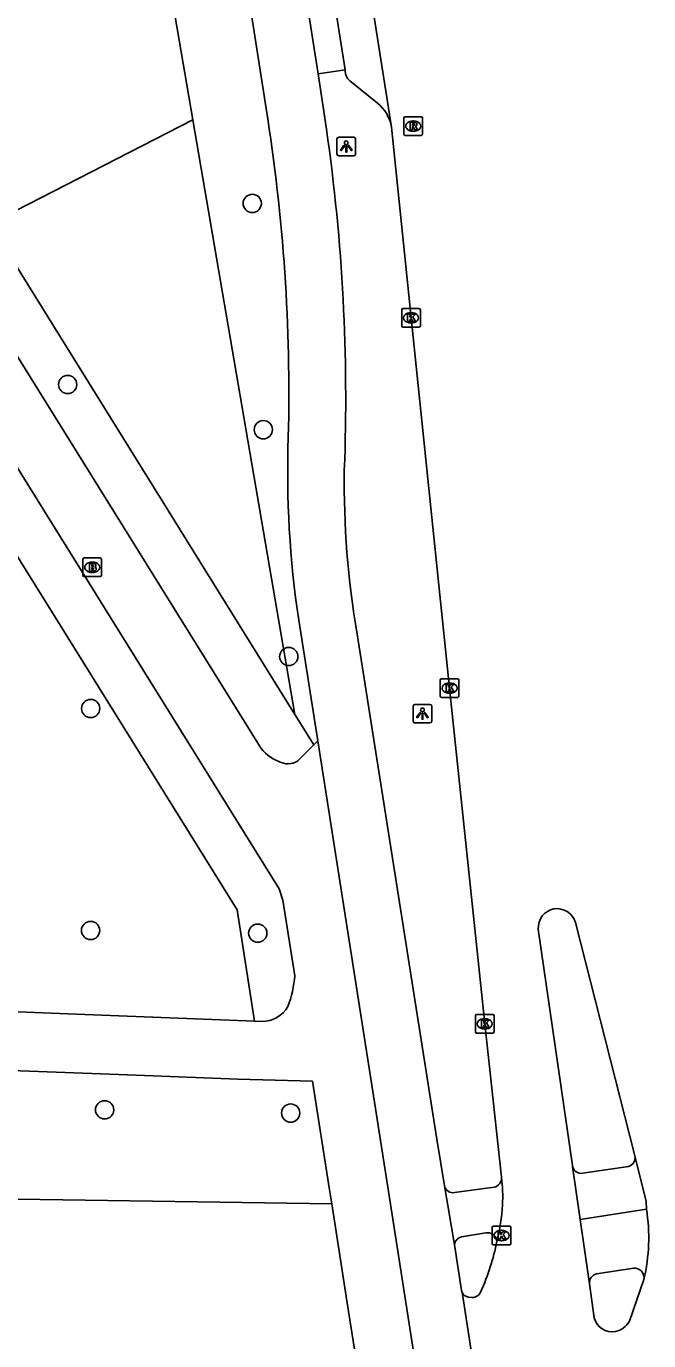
# Model space of a CAD drawing. Extents: x 160077 to 160945, y 386481 to 387498.
# Drawn here: x 160850.9 to 160884.3, y 386883.3 to 386953.8 of the extents above; entities that cross this region are included whole.
import ezdxf

# ---------------------------------------------------------------- set-up
doc = ezdxf.new("R2010")
doc.units = 0
for name, color, linetype in [('IMGEO_Boom', 7, 'Continuous'), ('IMGEO_Brandkraan', 7, 'Continuous'), ('IMGEO_Fietspad_gesloten', 7, 'Continuous'), ('IMGEO_Groenvoorziening', 7, 'Continuous'), ('IMGEO_Kolk', 7, 'Continuous'), ('IMGEO_Lichtpunt', 7, 'Continuous'), ('IMGEO_Parkeervlak_open', 7, 'Continuous'), ('IMGEO_Rijbaan_lokaal_gesloten', 7, 'Continuous'), ('IMGEO_Rioolput', 7, 'Continuous'), ('IMGEO_Voetpad_open', 7, 'Continuous')]:
    doc.layers.add(name, color=color, linetype=linetype)

msp = doc.modelspace()

# ---------------------------------------------------------------- linework, layer by layer
at = {"layer": 'IMGEO_Boom'}
for centre in [(160863.04, 386944.287), (160853.148, 386934.579), (160863.632, 386932.156), (160864.999, 386919.998), (160854.378, 386917.213), (160854.374, 386905.312), (160863.337, 386905.167), (160855.125, 386895.696), (160865.103, 386895.523)]:
    msp.add_circle(centre, 0.489, dxfattribs=at)
at = {"layer": 'IMGEO_Brandkraan'}
for p, q in [((160854.036, 386925.281), (160854.888, 386925.281)), ((160853.961, 386924.355), (160853.961, 386925.207)), ((160854.449, 386925.061), (160854.474, 386925.061)), ((160854.962, 386925.207), (160854.962, 386924.355)), ((160854.888, 386924.281), (160854.036, 386924.281)), ((160854.472, 386924.501), (160854.447, 386924.501))]:
    msp.add_line(p, q, dxfattribs=at)
for points in [[(160854.036, 386925.281), (160854.888, 386925.281)], [(160853.961, 386924.355), (160853.961, 386925.207)], [(160854.309, 386924.981), (160854.309, 386924.581), (160854.522, 386924.581)], [(160854.54, 386924.981), (160854.309, 386924.981)], [(160854.488, 386924.9), (160854.434, 386924.9), (160854.434, 386924.824)], [(160854.434, 386924.824), (160854.487, 386924.824)], [(160854.496, 386924.748), (160854.434, 386924.748), (160854.434, 386924.667)], [(160854.434, 386924.667), (160854.496, 386924.667)], [(160854.962, 386925.207), (160854.962, 386924.355)], [(160854.888, 386924.281), (160854.036, 386924.281)]]:
    msp.add_lwpolyline(points, dxfattribs=at)
for centre, radius, start, end in [((160854.038, 386925.205), 0.0765, 91.55205, 178.44795), ((160854.038, 386925.205), 0.0765, 91.55205, 178.44795), ((160854.886, 386925.205), 0.0765, 1.55205, 88.44795), ((160854.886, 386925.205), 0.0765, 1.55205, 88.44795), ((160854.489, 386924.862), 0.0379, 267.82845, 90.93552), ((160854.497, 386924.707), 0.0404, 269.87594, 90.50774), ((160854.528, 386924.832), 0.251, 268.66757, 293.53466), ((160854.544, 386924.836), 0.145, 59.4692, 91.53667), ((160854.569, 386924.883), 0.0922, 285.51372, 58.15012), ((160854.574, 386924.691), 0.105, 301.31148, 78.98903), ((160854.038, 386924.357), 0.0765, 181.55205, 268.44795), ((160854.038, 386924.357), 0.0765, 181.55205, 268.44795), ((160854.886, 386924.357), 0.0765, 271.55205, 358.44795), ((160854.886, 386924.357), 0.0765, 271.55205, 358.44795)]:
    msp.add_arc(centre, radius, start, end, dxfattribs=at)
for centre, major_axis, ratio, start_param, end_param in [((160854.448, 386924.781), (-0.387, 0.002), 0.722429, 4.712389, 7.853982), ((160854.473, 386924.781), (-0.39, 0.002), 0.717154, 1.570796, 4.712389)]:
    msp.add_ellipse(centre, major_axis=major_axis, ratio=ratio, start_param=start_param, end_param=end_param, dxfattribs=at)
at = {"layer": 'IMGEO_Fietspad_gesloten'}
for points in [[(160866.582, 386951.231), (160853.411, 387034.814), (160850.27, 387054.844), (160846.884, 387076.364), (160843.09, 387100.462), (160839.795, 387121.483), (160832.323, 387169.215), (160821.846, 387235.9)], [(160860.241, 386971.987), (160863.785, 386949.371)], [(160867.017, 386948.268), (160866.582, 386951.231)], [(160865.534, 386921.95), (160866.551, 386915.472)], [(160873.343, 386891.623), (160872.932, 386894.13), (160868.668, 386921.202)], [(160866.551, 386915.472), (160870.544, 386890.065), (160871.663, 386882.85)], [(160873.893, 386888.347), (160873.343, 386891.623)], [(160880.621, 386889.822), (160884.173, 386890.37)], [(160874.286, 386885.926), (160874.267, 386886.018), (160873.893, 386888.347)], [(160881.498, 386886.898), (160883.488, 386887.208)]]:
    msp.add_lwpolyline(points, dxfattribs=at)
for centre, radius, start, end in [((160768.561, 386934.101), 96.44, 358.60599, 9.11023), ((160767.281, 386933.865), 100.77, 357.79461, 8.21748), ((160917.97, 386929.869), 53.03, 177.96154, 188.58776), ((160915.386, 386929.296), 47.415, 179.16545, 189.82943), ((160883.529, 386886.694), 0.516, 350.61964, 94.59187), ((160881.608, 386886.416), 0.494, 102.87834, 185.45427)]:
    msp.add_arc(centre, radius, start, end, dxfattribs=at)
at = {"layer": 'IMGEO_Groenvoorziening'}
for points in [[(160855.849, 386972.131), (160859.854, 386948.769)], [(160848.965, 386943.186), (160859.854, 386948.769)], [(160859.854, 386948.769), (160861.122, 386941.374), (160865.32, 386916.888)], [(160865.32, 386916.888), (160848.965, 386943.186)], [(160847.118, 386930.712), (160862.238, 386906.415), (160863.167, 386900.457)], [(160866.335, 386915.256), (160865.32, 386916.888)], [(160845.642, 386890.988), (160867.302, 386890.655)]]:
    msp.add_lwpolyline(points, dxfattribs=at)
at = {"layer": 'IMGEO_Kolk'}
for p, q in [((160871.126, 386938.655), (160871.978, 386938.655)), ((160871.051, 386937.729), (160871.051, 386938.581)), ((160871.539, 386938.435), (160871.564, 386938.435)), ((160872.052, 386938.581), (160872.052, 386937.729)), ((160871.978, 386937.655), (160871.126, 386937.655)), ((160871.562, 386937.875), (160871.537, 386937.875)), ((160873.118, 386917.881), (160873.118, 386918.733)), ((160873.193, 386918.807), (160874.045, 386918.807)), ((160873.606, 386918.587), (160873.631, 386918.587)), ((160874.119, 386918.733), (160874.119, 386917.881)), ((160874.045, 386917.807), (160873.193, 386917.807)), ((160873.629, 386918.027), (160873.604, 386918.027)), ((160875.003, 386899.882), (160875.003, 386900.734)), ((160875.078, 386900.808), (160875.93, 386900.808)), ((160875.491, 386900.588), (160875.516, 386900.588)), ((160876.004, 386900.734), (160876.004, 386899.882)), ((160875.514, 386900.028), (160875.489, 386900.028)), ((160875.93, 386899.808), (160875.078, 386899.808)), ((160875.903, 386888.535), (160875.903, 386889.387)), ((160875.978, 386889.461), (160876.83, 386889.461)), ((160876.904, 386889.387), (160876.904, 386888.535)), ((160876.414, 386888.681), (160876.389, 386888.681)), ((160876.391, 386889.241), (160876.416, 386889.241)), ((160876.83, 386888.461), (160875.978, 386888.461))]:
    msp.add_line(p, q, dxfattribs=at)
for points in [[(160871.126, 386938.655), (160871.978, 386938.655)], [(160871.051, 386937.729), (160871.051, 386938.581)], [(160871.372, 386938.355), (160871.495, 386938.355), (160871.495, 386938.204), (160871.625, 386938.355), (160871.789, 386938.355), (160871.643, 386938.204), (160871.796, 386937.955), (160871.644, 386937.955), (160871.559, 386938.119), (160871.495, 386938.052), (160871.495, 386937.955), (160871.372, 386937.955), (160871.372, 386938.355)], [(160872.052, 386938.581), (160872.052, 386937.729)], [(160871.978, 386937.655), (160871.126, 386937.655)], [(160873.118, 386917.881), (160873.118, 386918.733)], [(160873.193, 386918.807), (160874.045, 386918.807)], [(160873.439, 386918.507), (160873.562, 386918.507), (160873.562, 386918.356), (160873.692, 386918.507), (160873.856, 386918.507), (160873.71, 386918.356), (160873.863, 386918.107), (160873.711, 386918.107), (160873.626, 386918.271), (160873.562, 386918.204), (160873.562, 386918.107), (160873.439, 386918.107), (160873.439, 386918.507)], [(160874.119, 386918.733), (160874.119, 386917.881)], [(160874.045, 386917.807), (160873.193, 386917.807)], [(160875.003, 386899.882), (160875.003, 386900.734)], [(160875.078, 386900.808), (160875.93, 386900.808)], [(160876.004, 386900.734), (160876.004, 386899.882)], [(160875.324, 386900.508), (160875.447, 386900.508), (160875.447, 386900.357), (160875.577, 386900.508), (160875.741, 386900.508), (160875.595, 386900.357), (160875.748, 386900.108), (160875.596, 386900.108), (160875.511, 386900.272), (160875.447, 386900.205), (160875.447, 386900.108), (160875.324, 386900.108), (160875.324, 386900.508)], [(160875.93, 386899.808), (160875.078, 386899.808)], [(160875.903, 386888.535), (160875.903, 386889.387)], [(160875.978, 386889.461), (160876.83, 386889.461)], [(160876.904, 386889.387), (160876.904, 386888.535)], [(160876.224, 386889.161), (160876.347, 386889.161), (160876.347, 386889.01), (160876.477, 386889.161), (160876.641, 386889.161), (160876.495, 386889.01), (160876.648, 386888.761), (160876.496, 386888.761), (160876.411, 386888.925), (160876.347, 386888.858), (160876.347, 386888.761), (160876.224, 386888.761), (160876.224, 386889.161)], [(160876.83, 386888.461), (160875.978, 386888.461)]]:
    msp.add_lwpolyline(points, dxfattribs=at)
for centre, start, end in [((160871.128, 386938.579), 91.55205, 178.44795), ((160871.128, 386938.579), 91.55205, 178.44795), ((160871.976, 386938.579), 1.55205, 88.44795), ((160871.976, 386938.579), 1.55205, 88.44795), ((160871.128, 386937.731), 181.55205, 268.44795), ((160871.128, 386937.731), 181.55205, 268.44795), ((160871.976, 386937.731), 271.55205, 358.44795), ((160871.976, 386937.731), 271.55205, 358.44795), ((160873.195, 386918.731), 91.55205, 178.44795), ((160873.195, 386918.731), 91.55205, 178.44795), ((160874.043, 386918.731), 1.55205, 88.44795), ((160874.043, 386918.731), 1.55205, 88.44795), ((160873.195, 386917.883), 181.55205, 268.44795), ((160873.195, 386917.883), 181.55205, 268.44795), ((160874.043, 386917.883), 271.55205, 358.44795), ((160874.043, 386917.883), 271.55205, 358.44795), ((160875.08, 386900.732), 91.55205, 178.44795), ((160875.08, 386900.732), 91.55205, 178.44795), ((160875.928, 386900.732), 1.55205, 88.44795), ((160875.928, 386900.732), 1.55205, 88.44795), ((160875.08, 386899.884), 181.55205, 268.44795), ((160875.08, 386899.884), 181.55205, 268.44795), ((160875.928, 386899.884), 271.55205, 358.44795), ((160875.928, 386899.884), 271.55205, 358.44795), ((160875.98, 386889.385), 91.55205, 178.44795), ((160875.98, 386889.385), 91.55205, 178.44795), ((160876.828, 386889.385), 1.55205, 88.44795), ((160876.828, 386889.385), 1.55205, 88.44795), ((160875.98, 386888.537), 181.55205, 268.44795), ((160875.98, 386888.537), 181.55205, 268.44795), ((160876.828, 386888.537), 271.55205, 358.44795), ((160876.828, 386888.537), 271.55205, 358.44795)]:
    msp.add_arc(centre, 0.0765, start, end, dxfattribs=at)
for centre, major_axis, ratio, start_param, end_param in [((160871.538, 386938.155), (-0.387, 0.002), 0.722429, 4.712389, 7.853982), ((160871.563, 386938.155), (-0.39, 0.002), 0.717154, 1.570796, 4.712389), ((160873.605, 386918.307), (-0.387, 0.002), 0.722429, 4.712389, 7.853982), ((160873.63, 386918.307), (-0.39, 0.002), 0.717154, 1.570796, 4.712389), ((160875.49, 386900.308), (-0.387, 0.002), 0.722429, 4.712389, 7.853982), ((160875.515, 386900.308), (-0.39, 0.002), 0.717154, 1.570796, 4.712389), ((160876.39, 386888.961), (-0.387, 0.002), 0.722429, 4.712389, 7.853982), ((160876.415, 386888.961), (-0.39, 0.002), 0.717154, 1.570796, 4.712389)]:
    msp.add_ellipse(centre, major_axis=major_axis, ratio=ratio, start_param=start_param, end_param=end_param, dxfattribs=at)
at = {"layer": 'IMGEO_Lichtpunt'}
for p, q in [((160868.485, 386947.839), (160867.677, 386947.839)), ((160868.485, 386947.839), (160867.677, 386947.839)), ((160867.583, 386947.744), (160867.583, 386946.937)), ((160867.583, 386947.744), (160867.583, 386946.937)), ((160868.579, 386946.937), (160868.579, 386947.744)), ((160868.579, 386946.937), (160868.579, 386947.744)), ((160867.677, 386946.843), (160868.485, 386946.843)), ((160867.677, 386946.843), (160868.485, 386946.843)), ((160871.667, 386917.338), (160871.667, 386916.531)), ((160871.667, 386917.338), (160871.667, 386916.531)), ((160872.569, 386917.433), (160871.761, 386917.433)), ((160872.569, 386917.433), (160871.761, 386917.433)), ((160872.663, 386916.531), (160872.663, 386917.338)), ((160872.663, 386916.531), (160872.663, 386917.338)), ((160871.761, 386916.437), (160872.569, 386916.437)), ((160871.761, 386916.437), (160872.569, 386916.437))]:
    msp.add_line(p, q, dxfattribs=at)
for points in [[(160867.957, 386947.408), (160867.996, 386947.38), (160867.808, 386947.118), (160867.77, 386947.145), (160867.957, 386947.408)], [(160868.059, 386947.36), (160868.106, 386947.36), (160868.106, 386947.038), (160868.059, 386947.038), (160868.059, 386947.36)], [(160868.169, 386947.38), (160868.207, 386947.407), (160868.394, 386947.145), (160868.355, 386947.117), (160868.169, 386947.38)], [(160872.041, 386917.002), (160872.08, 386916.974), (160871.892, 386916.712), (160871.854, 386916.739), (160872.041, 386917.002)], [(160872.143, 386916.954), (160872.19, 386916.954), (160872.19, 386916.632), (160872.143, 386916.632), (160872.143, 386916.954)], [(160872.253, 386916.974), (160872.291, 386917.001), (160872.478, 386916.739), (160872.439, 386916.711), (160872.253, 386916.974)]]:
    msp.add_lwpolyline(points, dxfattribs=at)
for centre in [(160868.082, 386947.542), (160872.166, 386917.136)]:
    msp.add_circle(centre, 0.0994, dxfattribs=at)
for centre, start, end in [((160867.677, 386947.744), 90, 180), ((160867.677, 386947.744), 90, 180), ((160868.485, 386947.744), 0, 90), ((160868.485, 386947.744), 0, 90), ((160867.677, 386946.937), 180, 270), ((160867.677, 386946.937), 180, 270), ((160868.485, 386946.937), 270, 0), ((160868.485, 386946.937), 270, 360), ((160871.761, 386917.338), 90, 180), ((160871.761, 386917.338), 90, 180), ((160872.569, 386917.338), 0, 90), ((160872.569, 386917.338), 0, 90), ((160871.761, 386916.531), 180, 270), ((160871.761, 386916.531), 180, 270), ((160872.569, 386916.531), 270, 0), ((160872.569, 386916.531), 270, 360)]:
    msp.add_arc(centre, 0.0946, start, end, dxfattribs=at)
at = {"layer": 'IMGEO_Parkeervlak_open'}
msp.add_lwpolyline([(160869.755, 386949.663), (160868.364, 386950.784)], dxfattribs=at)
for centre, radius, start, end in [((160868.795, 386951.435), 0.781, 178.85508, 236.5203), ((160868.402, 386948.011), 2.136, 9.84657, 50.68291)]:
    msp.add_arc(centre, radius, start, end, dxfattribs=at)
at = {"layer": 'IMGEO_Rijbaan_lokaal_gesloten'}
for points in [[(160845.987, 387103.977), (160850.246, 387076.971), (160853.596, 387055.675), (160856.762, 387035.598), (160870.506, 386948.376)], [(160870.506, 386948.376), (160871.552, 386938.155), (160873.619, 386918.307), (160875.504, 386900.308), (160876.403, 386892.082)], [(160880.364, 386905.732), (160883.547, 386893.233)], [(160880.217, 386892.669), (160880.21, 386892.719), (160878.377, 386905.39)], [(160883.547, 386893.233), (160884.153, 386890.783), (160884.173, 386890.37)], [(160880.621, 386889.822), (160880.217, 386892.669)], [(160881.116, 386886.369), (160880.621, 386889.822)], [(160884.038, 386886.61), (160883.258, 386884.367)], [(160874.286, 386885.926), (160877.152, 386867.333)], [(160881.373, 386884.555), (160881.116, 386886.369)], [(160874.828, 386885.641), (160874.634, 386885.661)]]:
    msp.add_lwpolyline(points, dxfattribs=at)
for centre, radius, start, end in [((160879.386, 386905.47), 1.012, 15.01572, 184.51627), ((160867.636, 386891.022), 8.831, 357.28903, 6.89581), ((160867.576, 386891.001), 8.89, 344.63218, 357.44059), ((160874.527, 386888.834), 9.767, 346.83898, 9.04846), ((160864.739, 386890.793), 11.609, 335.41506, 349.3376), ((160874.654, 386886.048), 0.388, 198.37898, 267.04289), ((160874.856, 386886.102), 0.462, 266.56065, 342.49796), ((160882.33, 386884.774), 0.982, 192.87731, 281.22946), ((160882.289, 386884.884), 1.098, 282.17479, 331.88772)]:
    msp.add_arc(centre, radius, start, end, dxfattribs=at)
at = {"layer": 'IMGEO_Rioolput'}
for p, q in [((160871.168, 386948.009), (160871.168, 386948.861)), ((160871.243, 386948.935), (160872.095, 386948.935)), ((160871.656, 386948.715), (160871.681, 386948.715)), ((160872.169, 386948.861), (160872.169, 386948.009)), ((160872.095, 386947.935), (160871.243, 386947.935)), ((160871.679, 386948.155), (160871.654, 386948.155))]:
    msp.add_line(p, q, dxfattribs=at)
for points in [[(160871.168, 386948.009), (160871.168, 386948.861)], [(160871.243, 386948.935), (160872.095, 386948.935)], [(160871.757, 386948.633), (160871.505, 386948.635), (160871.505, 386948.235)], [(160871.683, 386948.554), (160871.629, 386948.554), (160871.629, 386948.473)], [(160872.169, 386948.861), (160872.169, 386948.009)], [(160872.095, 386947.935), (160871.243, 386947.935)], [(160871.505, 386948.235), (160871.629, 386948.235), (160871.629, 386948.397), (160871.64, 386948.397)], [(160871.629, 386948.473), (160871.681, 386948.473)], [(160871.687, 386948.368), (160871.758, 386948.235), (160871.898, 386948.235), (160871.833, 386948.361)]]:
    msp.add_lwpolyline(points, dxfattribs=at)
for centre, radius, start, end in [((160871.245, 386948.859), 0.0765, 91.55205, 178.44795), ((160871.245, 386948.859), 0.0765, 91.55205, 178.44795), ((160871.665, 386948.662), 0.19, 274.7715, 282.96867), ((160871.689, 386948.458), 0.0964, 77.00612, 93.18647), ((160871.703, 386948.515), 0.0378, 276.66336, 79.67722), ((160871.756, 386948.523), 0.109, 350.36119, 89.41601), ((160871.754, 386948.523), 0.112, 277.58423, 350.98172), ((160872.093, 386948.859), 0.0765, 1.55205, 88.44795), ((160872.093, 386948.859), 0.0765, 1.55205, 88.44795), ((160871.245, 386948.011), 0.0765, 181.55205, 268.44795), ((160871.245, 386948.011), 0.0765, 181.55205, 268.44795), ((160871.639, 386948.344), 0.0533, 26.02933, 88.69889), ((160871.738, 386948.308), 0.108, 29.51342, 73.79051), ((160872.093, 386948.011), 0.0765, 271.55205, 358.44795), ((160872.093, 386948.011), 0.0765, 271.55205, 358.44795)]:
    msp.add_arc(centre, radius, start, end, dxfattribs=at)
for centre, major_axis, ratio, start_param, end_param in [((160871.655, 386948.435), (-0.387, 0.002), 0.722429, 4.712389, 7.853982), ((160871.68, 386948.435), (-0.39, 0.002), 0.717154, 1.570796, 4.712389)]:
    msp.add_ellipse(centre, major_axis=major_axis, ratio=ratio, start_param=start_param, end_param=end_param, dxfattribs=at)
at = {"layer": 'IMGEO_Voetpad_open'}
for points in [[(160844.52, 387100.677), (160848.272, 387076.587), (160851.646, 387055.237), (160854.808, 387035.183), (160868.014, 386951.451)], [(160868.014, 386951.451), (160866.582, 386951.231)], [(160863.423, 386915.204), (160846.733, 386942.041)], [(160847.19, 386932.536), (160847.237, 386933.711), (160848.196, 386933.712), (160864.475, 386907.553), (160864.686, 386906.943), (160865.318, 386902.89)], [(160866.551, 386915.472), (160866.335, 386915.256)], [(160866.335, 386915.256), (160865.473, 386914.391)], [(160863.167, 386900.457), (160852.71, 386900.864), (160847.848, 386901.063)], [(160863.561, 386900.442), (160863.167, 386900.457)], [(160847.62, 386897.902), (160851.098, 386897.77), (160856.81, 386897.553), (160862.274, 386897.345), (160866.267, 386897.23), (160867.187, 386891.402), (160867.302, 386890.655)], [(160880.751, 386892.297), (160883.213, 386892.664)], [(160873.89, 386891.258), (160876.002, 386891.548)], [(160867.302, 386890.655), (160868.194, 386884.88), (160868.841, 386880.84), (160869.17, 386879.949)], [(160875.571, 386889.099), (160874.263, 386888.89)], [(160876.148, 386888.645), (160876.143, 386888.749)]]:
    msp.add_lwpolyline(points, dxfattribs=at)
for centre, radius, start, end in [((160865.191, 386916.344), 2.103, 212.81293, 249.78695), ((160864.95, 386915.267), 1.02, 241.54993, 300.83468), ((160859.884, 386903.218), 5.444, 338.61287, 356.54195), ((160863.568, 386902.049), 1.607, 269.737, 329.47756), ((160883.084, 386893.122), 0.476, 285.72145, 13.45313), ((160880.677, 386892.76), 0.469, 191.20709, 279.06852), ((160873.813, 386891.735), 0.483, 193.39354, 279.17799), ((160875.901, 386892.041), 0.504, 281.55992, 4.63165), ((160874.366, 386888.422), 0.479, 102.39046, 189.06853), ((160875.671, 386888.62), 0.489, 15.27186, 101.80421)]:
    msp.add_arc(centre, radius, start, end, dxfattribs=at)

doc.saveas('drawing.dxf')
